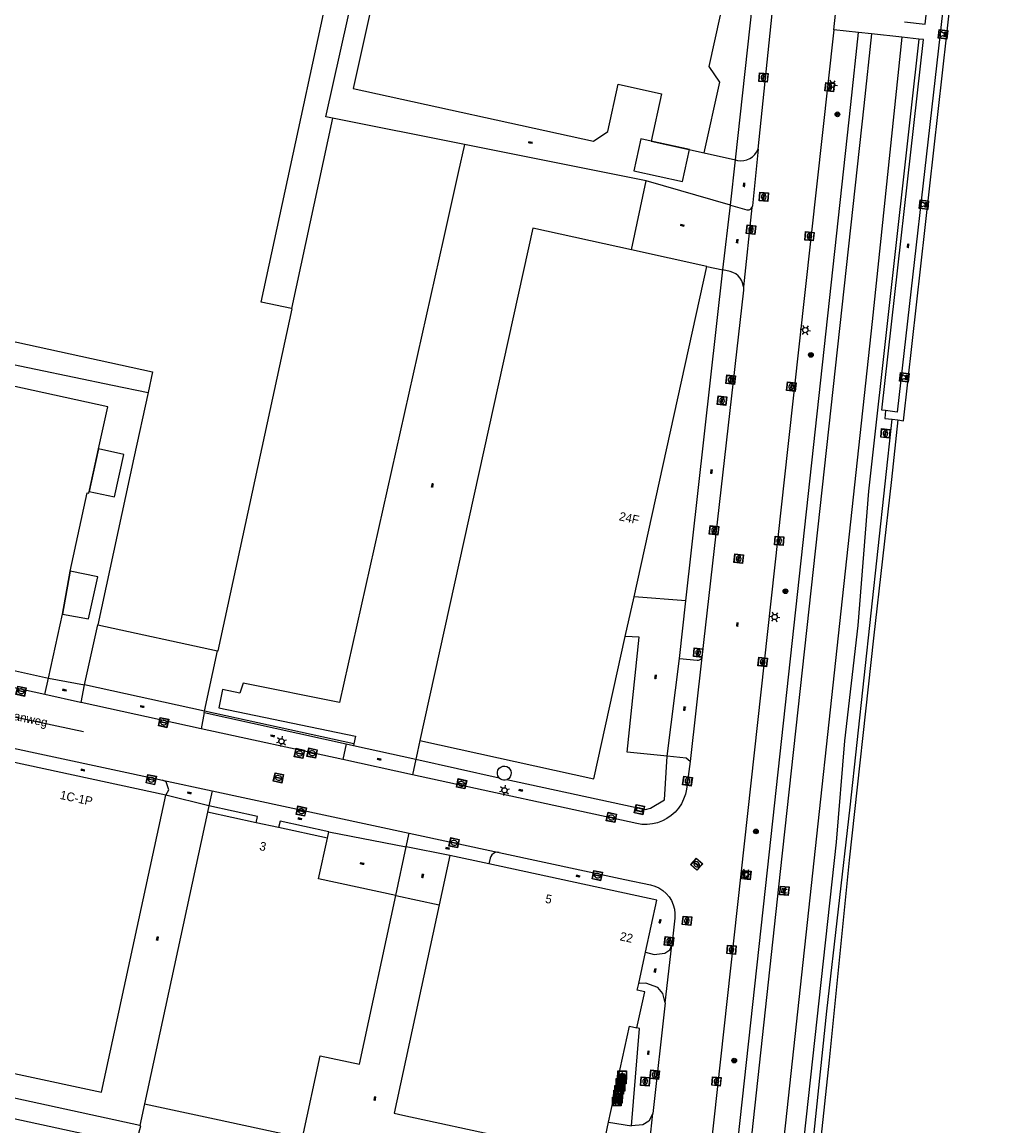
# Model space of a CAD drawing. Header units: metres. Extents: x 93870 to 95789, y 463036 to 464040.
# Tile 317 of 344: x 95146 to 95257, y 463575 to 463702. Entities that reach past the tile are written whole.
import ezdxf
from ezdxf.enums import TextEntityAlignment as Align

# ---------------------------------------------------------------- set-up
doc = ezdxf.new("R2010")
doc.units = ezdxf.units.M
doc.header["$LTSCALE"] = 25.4
for name, color, linetype in [('B_BEBOUWINGSGRENS_0', 1, 'Continuous'), ('B_LUIFEL_1', 200, 'Continuous'), ('G_GRENS_ALGEMEEN_0', 7, 'Continuous'), ('Q_BANK_0', 7, 'Continuous'), ('Q_BOLDER_0', 7, 'Continuous'), ('Q_BOOM_0', 3, 'Continuous'), ('Q_BRANDKRAAN_0', 5, 'Continuous'), ('Q_DRAINAGEPUT_0', 7, 'Continuous'), ('Q_FIETSENREK_0', 6, 'Continuous'), ('Q_INSPECTIE_OF_RIOOLPUT_0', 253, 'Continuous'), ('Q_KOLK_0', 254, 'Continuous'), ('Q_LICHTMAST_0', 2, 'Continuous'), ('Q_STRAATNAAMBORD_0', 7, 'Continuous'), ('S_GBKN_SYMBOOL_OV_GROOT_0', 7, 'Continuous'), ('T_CULTUURGRENS_0', 76, 'Continuous'), ('T_HEK_0', 57, 'Continuous'), ('T_HEK_LIJN_0', 6, 'Continuous'), ('V_WEGGRENS_0', 7, 'Continuous'), ('W_WATERGRENS_0', 5, 'Continuous'), ('Z_GBKN_HUISNUMMER_0', 252, 'Continuous'), ('Z_STRAATNAAM_0', 252, 'Continuous')]:
    doc.layers.add(name, color=color, linetype=linetype)

# ---------------------------------------------------------------- blocks, each defined once
blk = doc.blocks.new('Q_STRAATNAAMBORD')
for points in [[(-0.5, 0.5), (0.5, 0.5), (0.5, -0.5), (-0.5, -0.5)], [(-0.37, 0.22), (0.36, 0.22), (0.36, -0.21), (-0.37, -0.21)]]:
    blk.add_lwpolyline(points, close=True)
for points in [[(-0.44, 0.46), (0.44, 0.46, -0.414214), (0.46, 0.44), (0.46, -0.44, -0.414214), (0.44, -0.46), (-0.44, -0.46, -0.414214), (-0.46, -0.44), (-0.46, 0.44), (-0.46, 0.44), (-0.46, 0.45), (-0.46, 0.45), (-0.46, 0.45), (-0.46, 0.45), (-0.46, 0.45), (-0.46, 0.45), (-0.46, 0.46), (-0.46, 0.46), (-0.46, 0.46), (-0.45, 0.46), (-0.45, 0.46), (-0.45, 0.46), (-0.45, 0.46), (-0.45, 0.46), (-0.45, 0.46), (-0.44, 0.46), (-0.44, 0.46)], [(-0.29, 0.16), (0.28, 0.16, -0.414214), (0.3, 0.14), (0.3, -0.13, -0.414214), (0.28, -0.16), (-0.29, -0.16, -0.414214), (-0.31, -0.13), (-0.31, 0.14), (-0.31, 0.14), (-0.31, 0.14), (-0.31, 0.14), (-0.31, 0.15), (-0.31, 0.15), (-0.31, 0.15), (-0.3, 0.15), (-0.3, 0.15), (-0.3, 0.15), (-0.3, 0.16), (-0.3, 0.16), (-0.3, 0.16), (-0.3, 0.16), (-0.29, 0.16), (-0.29, 0.16), (-0.29, 0.16), (-0.29, 0.16), (-0.29, 0.16)]]:
    blk.add_lwpolyline(points, format="xyb")
blk = doc.blocks.new('Q_LICHTMAST')
for points in [[(-0.26, 0.15), (-0.52, 0.3)], [(0, 0.3), (0, 0.6)], [(0.26, 0.15), (0.52, 0.3)], [(-0.26, -0.15), (-0.52, -0.3)], [(0, -0.3), (0, -0.6)], [(0.26, -0.15), (0.52, -0.3)]]:
    blk.add_lwpolyline(points)
blk.add_circle((0, 0), 0.3)
blk = doc.blocks.new('Q_KOLK')
blk.add_lwpolyline([(-0.5, 0.5), (0.5, 0.5), (0.5, -0.5), (-0.5, -0.5)], close=True)
for points in [[(-0.44, 0.46), (0.44, 0.46, -0.414214), (0.46, 0.44), (0.46, -0.44, -0.414214), (0.44, -0.46), (-0.44, -0.46, -0.414214), (-0.46, -0.44), (-0.46, 0.44, -0.414214), (-0.44, 0.46)], [(-0.34, 0.1, 0.380426), (-0.28, -0.18)], [(-0.01, 0.27, 0.240218), (-0.34, 0.1)], [(-0.19, 0.04, 0.853344), (-0.19, -0.03)], [(0.33, 0.11, 0.240191), (-0.01, 0.27)], [(0.18, -0.03, 0.849746), (0.18, 0.04)], [(0.27, -0.18, 0.380426), (0.33, 0.11)], [(-0.28, -0.18, 0.148452), (0.01, -0.26)], [(0.01, -0.26, 0.131742), (0.27, -0.18)]]:
    blk.add_lwpolyline(points, format="xyb")
for points in [[(-0.19, 0.04), (0.18, 0.04)], [(0.18, -0.03), (-0.19, -0.03)]]:
    blk.add_lwpolyline(points)
blk = doc.blocks.new('Q_INSPECTIE_OF_RIOOLPUT')
blk.add_lwpolyline([(-0.5, 0.5), (0.5, 0.5), (0.5, -0.5), (-0.5, -0.5)], close=True)
for points in [[(-0.44, 0.46), (0.44, 0.46, -0.414214), (0.46, 0.44), (0.46, -0.44, -0.414214), (0.44, -0.46), (-0.44, -0.46, -0.414214), (-0.46, -0.44), (-0.46, 0.44), (-0.46, 0.44), (-0.46, 0.45), (-0.46, 0.45), (-0.46, 0.45), (-0.46, 0.45), (-0.46, 0.45), (-0.46, 0.45), (-0.46, 0.46), (-0.46, 0.46), (-0.46, 0.46), (-0.45, 0.46), (-0.45, 0.46), (-0.45, 0.46), (-0.45, 0.46), (-0.45, 0.46), (-0.45, 0.46), (-0.44, 0.46), (-0.44, 0.46)], [(-0.34, 0.1, 0.380426), (-0.28, -0.18)], [(-0.01, 0.27, 0.240218), (-0.34, 0.1)], [(-0.19, 0.04, 0.853344), (-0.19, -0.03)], [(0.33, 0.11, 0.240191), (-0.01, 0.27)], [(0.18, -0.03, 0.849746), (0.18, 0.04)], [(0.27, -0.18, 0.380426), (0.33, 0.11)], [(-0.28, -0.18, 0.148452), (0.01, -0.26)], [(0.01, -0.26, 0.131742), (0.27, -0.18)]]:
    blk.add_lwpolyline(points, format="xyb")
for points in [[(-0.19, 0.04), (0.18, 0.04)], [(0.18, -0.03), (-0.19, -0.03)]]:
    blk.add_lwpolyline(points)
blk = doc.blocks.new('Q_BRANDKRAAN')
blk.add_lwpolyline([(-0.5, 0.5), (0.5, 0.5), (0.5, -0.5), (-0.5, -0.5)], close=True)
for points in [[(-0.44, 0.46), (0.44, 0.46, -0.414214), (0.46, 0.44), (0.46, -0.44, -0.414214), (0.44, -0.46), (-0.44, -0.46, -0.414214), (-0.46, -0.44), (-0.46, 0.44), (-0.46, 0.44), (-0.46, 0.45), (-0.46, 0.45), (-0.46, 0.45), (-0.46, 0.45), (-0.46, 0.45), (-0.46, 0.45), (-0.46, 0.46), (-0.46, 0.46), (-0.46, 0.46), (-0.45, 0.46), (-0.45, 0.46), (-0.45, 0.46), (-0.45, 0.46), (-0.45, 0.46), (-0.45, 0.46), (-0.44, 0.46), (-0.44, 0.46)], [(-0.34, 0.1, 0.380426), (-0.28, -0.18)], [(-0.01, 0.27, 0.240218), (-0.34, 0.1)], [(-0.19, 0.04, 0.853344), (-0.19, -0.03)], [(0.33, 0.11, 0.240191), (-0.01, 0.27)], [(0.18, -0.03, 0.849746), (0.18, 0.04)], [(0.27, -0.18, 0.380426), (0.33, 0.11)], [(-0.28, -0.18, 0.148452), (0.01, -0.26)], [(0.01, -0.26, 0.131742), (0.27, -0.18)]]:
    blk.add_lwpolyline(points, format="xyb")
for points in [[(-0.19, 0.04), (0.18, 0.04)], [(0.18, -0.03), (-0.19, -0.03)]]:
    blk.add_lwpolyline(points)
blk = doc.blocks.new('Q_DRAINAGEPUT')
blk.add_lwpolyline([(-0.5, 0.5), (0.5, 0.5), (0.5, -0.5), (-0.5, -0.5)], close=True)
for points in [[(-0.44, 0.46), (0.44, 0.46, -0.414214), (0.46, 0.44), (0.46, -0.44, -0.414214), (0.44, -0.46), (-0.44, -0.46, -0.414214), (-0.46, -0.44), (-0.46, 0.44), (-0.46, 0.44), (-0.46, 0.45), (-0.46, 0.45), (-0.46, 0.45), (-0.46, 0.45), (-0.46, 0.45), (-0.46, 0.45), (-0.46, 0.46), (-0.46, 0.46), (-0.46, 0.46), (-0.45, 0.46), (-0.45, 0.46), (-0.45, 0.46), (-0.45, 0.46), (-0.45, 0.46), (-0.45, 0.46), (-0.44, 0.46), (-0.44, 0.46)], [(-0.34, 0.1, 0.380426), (-0.28, -0.18)], [(-0.01, 0.27, 0.240218), (-0.34, 0.1)], [(-0.19, 0.04, 0.853344), (-0.19, -0.03)], [(0.33, 0.11, 0.240191), (-0.01, 0.27)], [(0.18, -0.03, 0.849746), (0.18, 0.04)], [(0.27, -0.18, 0.380426), (0.33, 0.11)], [(-0.28, -0.18, 0.148452), (0.01, -0.26)], [(0.01, -0.26, 0.131742), (0.27, -0.18)]]:
    blk.add_lwpolyline(points, format="xyb")
for points in [[(-0.19, 0.04), (0.18, 0.04)], [(0.18, -0.03), (-0.19, -0.03)]]:
    blk.add_lwpolyline(points)
blk = doc.blocks.new('Q_BOLDER')
for points in [[(-0.5, 0.5), (0.5, 0.5), (0.5, -0.5), (-0.5, -0.5)], [(-0.27, -0.2), (0.27, -0.2), (0.27, -0.3), (-0.27, -0.3)]]:
    blk.add_lwpolyline(points, close=True)
for points in [[(-0.44, 0.46), (0.44, 0.46, -0.414214), (0.46, 0.44), (0.46, -0.44, -0.414214), (0.44, -0.46), (-0.44, -0.46, -0.414214), (-0.46, -0.44), (-0.46, 0.44), (-0.46, 0.44), (-0.46, 0.45), (-0.46, 0.45), (-0.46, 0.45), (-0.46, 0.45), (-0.46, 0.45), (-0.46, 0.45), (-0.46, 0.46), (-0.46, 0.46), (-0.46, 0.46), (-0.45, 0.46), (-0.45, 0.46), (-0.45, 0.46), (-0.45, 0.46), (-0.45, 0.46), (-0.45, 0.46), (-0.44, 0.46), (-0.44, 0.46)], [(-0.23, 0.27, 0.439965), (-0.26, 0.19)], [(-0.15, 0.29, 0.109301), (-0.23, 0.27)], [(0.22, 0.27, 0.148019), (0.13, 0.29)], [(0.25, 0.19, 0.326045), (0.22, 0.27)], [(-0.27, -0.16, 0.309814), (-0.17, -0.02)], [(0.16, -0.02, 0.22667), (0.27, -0.16)]]:
    blk.add_lwpolyline(points, format="xyb")
for points in [[(-0.17, 0.03), (-0.26, 0.19)], [(-0.17, -0.02), (-0.17, 0.03)], [(-0.15, 0.29), (0.13, 0.29)], [(0.16, 0.03), (0.25, 0.19)], [(0.16, -0.02), (0.16, 0.03)], [(-0.27, -0.16), (0.27, -0.16)]]:
    blk.add_lwpolyline(points)
blk = doc.blocks.new('Q_FIETSENREK')
for points in [[(-0.5, 0.5), (0.5, 0.5), (0.5, -0.5), (-0.5, -0.5)], [(-0.06, 0.15), (0.18, 0.05), (0.04, -0.09)]]:
    blk.add_lwpolyline(points, close=True)
for points in [[(-0.44, 0.46), (0.44, 0.46, -0.414214), (0.46, 0.44), (0.46, -0.44, -0.414214), (0.44, -0.46), (-0.44, -0.46, -0.414214), (-0.46, -0.44), (-0.46, 0.44), (-0.46, 0.44), (-0.46, 0.45), (-0.46, 0.45), (-0.46, 0.45), (-0.46, 0.45), (-0.46, 0.45), (-0.46, 0.45), (-0.46, 0.46), (-0.46, 0.46), (-0.46, 0.46), (-0.45, 0.46), (-0.45, 0.46), (-0.45, 0.46), (-0.45, 0.46), (-0.45, 0.46), (-0.45, 0.46), (-0.44, 0.46), (-0.44, 0.46)], [(-0.18, 0.11, 0.847256), (-0.32, -0.14)], [(-0.19, 0.08, 0.842492), (-0.3, -0.12)], [(-0.17, 0.06, 0.053288), (-0.19, 0.08)], [(-0.19, -0.13, 0.502492), (-0.15, 0.04)], [(-0.15, 0.09, 0.06236), (-0.18, 0.11)], [(-0.16, -0.16, 0.494489), (-0.12, 0.07)], [(-0.32, -0.14, 0.089606), (-0.42, -0.35)], [(-0.3, -0.16, 0.110942), (-0.37, -0.35)], [(-0.29, -0.1, 0.006942), (-0.3, -0.12)], [(-0.3, -0.16, 0.02458), (-0.28, -0.17)], [(-0.21, -0.1, 0.381614), (-0.29, -0.1)], [(-0.22, -0.14, 0.533998), (-0.28, -0.14)], [(-0.28, -0.14, 0.009682), (-0.27, -0.14)], [(-0.28, -0.17, 0.148109), (-0.2, -0.17)], [(-0.27, -0.14, 0.120201), (-0.22, -0.14)], [(-0.22, -0.14, 0.003554), (-0.22, -0.14)], [(-0.19, -0.13, 0.017985), (-0.21, -0.1)], [(-0.12, -0.35, 0.075837), (-0.2, -0.17)], [(-0.08, -0.35, 0.094234), (-0.16, -0.16)], [(0.1, -0.16, 0.385208), (0.19, -0.33)], [(0.21, -0.05, 0.224648), (0.11, -0.13)], [(0.13, -0.17, 0.376993), (0.2, -0.3)], [(0.21, -0.09, 0.20829), (0.14, -0.14)], [(0.19, -0.33, 1), (0.29, -0.06)], [(0.2, -0.3, 1), (0.28, -0.09)], [(0.29, -0.06, 0.086253), (0.24, -0.05)], [(0.28, -0.09, 0.079305), (0.24, -0.08)]]:
    blk.add_lwpolyline(points, format="xyb")
for points in [[(-0.17, 0.06), (-0.26, -0.04), (-0.24, -0.06), (-0.15, 0.04)], [(0.08, 0.22), (0, 0.25), (-0.15, 0.09)], [(-0.12, 0.07), (-0.09, 0.11), (0.02, -0.13), (0.1, -0.16)], [(0.24, -0.05), (0.23, 0.05), (0.26, 0.09), (0.3, 0.08), (0.31, 0.11), (0.19, 0.15), (0.18, 0.12), (0.23, 0.1), (0.21, 0.08), (-0.04, 0.17), (0, 0.22), (0.07, 0.19), (0.08, 0.22)], [(0.21, -0.05), (0.2, 0.03), (0.06, -0.11)], [(-0.42, -0.35), (-0.37, -0.35)], [(-0.12, -0.35), (-0.08, -0.35)], [(0.06, -0.11), (0.11, -0.13)], [(0.13, -0.17), (0.25, -0.22), (0.24, -0.08)], [(0.14, -0.14), (0.22, -0.17), (0.21, -0.09)]]:
    blk.add_lwpolyline(points)
blk = doc.blocks.new('Q_BANK')
blk.add_lwpolyline([(-0.5, 0.5), (0.5, 0.5), (0.5, -0.5), (-0.5, -0.5)], close=True)
blk.add_lwpolyline([(-0.44, 0.46), (0.44, 0.46, -0.414214), (0.46, 0.44), (0.46, -0.44, -0.414214), (0.44, -0.46), (-0.44, -0.46, -0.414214), (-0.46, -0.44), (-0.46, 0.44), (-0.46, 0.44), (-0.46, 0.45), (-0.46, 0.45), (-0.46, 0.45), (-0.46, 0.45), (-0.46, 0.45), (-0.46, 0.45), (-0.46, 0.46), (-0.46, 0.46), (-0.46, 0.46), (-0.45, 0.46), (-0.45, 0.46), (-0.45, 0.46), (-0.45, 0.46), (-0.45, 0.46), (-0.45, 0.46), (-0.44, 0.46), (-0.44, 0.46)], format="xyb")
for points in [[(-0.27, 0.02), (-0.37, -0.08)], [(-0.18, 0.13), (-0.27, 0.13), (-0.27, 0.28)], [(-0.27, 0.28), (0.26, 0.28), (0.26, 0.13), (0.17, 0.13)], [(-0.18, 0.02), (-0.27, 0.02)], [(-0.27, 0.02), (-0.18, 0.02)], [(-0.18, 0.02), (-0.18, 0.13)], [(-0.18, 0.13), (-0.14, 0.13)], [(-0.14, 0.13), (-0.14, 0.02)], [(0.13, 0.13), (-0.14, 0.13)], [(0.13, 0.02), (-0.14, 0.02)], [(-0.14, 0.02), (0.13, 0.02)], [(0.13, 0.02), (-0.14, 0.02)], [(-0.14, 0.02), (0.13, 0.02)], [(-0.14, 0.02), (0.13, 0.02)], [(0.13, 0.02), (0.13, 0.13)], [(0.13, 0.13), (0.17, 0.13)], [(0.17, 0.13), (0.17, 0.02)], [(0.17, 0.02), (0.26, 0.02)], [(0.17, 0.02), (0.26, 0.02)], [(0.26, 0.02), (0.36, -0.08)], [(-0.24, -0.08), (-0.37, -0.08)], [(-0.19, -0.08), (-0.19, -0.27), (-0.24, -0.27), (-0.24, -0.08)], [(-0.24, -0.08), (-0.19, -0.08)], [(0.18, -0.08), (-0.19, -0.08)], [(0.23, -0.08), (0.23, -0.27), (0.18, -0.27), (0.18, -0.08)], [(0.18, -0.08), (0.23, -0.08)], [(0.36, -0.08), (0.23, -0.08)]]:
    blk.add_lwpolyline(points)
blk = doc.blocks.new('Q_BOOM')
for radius in [0.27, 0.18, 0.09]:
    blk.add_circle((0, 0), radius)
blk = doc.blocks.new('S_GBKN_SYMBOOL_OV_GROOT')
for points in [[(-0.21875, 0.0625), (0.21875, 0.0625)], [(-0.21875, 0), (0.21875, 0)], [(-0.1875, 0.0625), (-0.1875, 0)], [(-0.125, 0.09375), (-0.125, 0.0625)], [(-0.125, 0), (-0.125, -0.0625)], [(-0.0625, 0.0625), (-0.0625, 0)], [(0, 0.09375), (0, 0.0625)], [(0, 0), (0, -0.0625)], [(0.0625, 0.0625), (0.0625, 0)], [(0.125, 0.09375), (0.125, 0.0625)], [(0.125, 0), (0.125, -0.0625)], [(0.1875, 0.0625), (0.1875, 0)], [(-0.21875, -0.0625), (0.21875, -0.0625)], [(-0.1875, -0.0625), (-0.1875, -0.09375)], [(-0.0625, -0.0625), (-0.0625, -0.09375)], [(0.0625, -0.0625), (0.0625, -0.09375)], [(0.1875, -0.0625), (0.1875, -0.09375)]]:
    blk.add_lwpolyline(points)

msp = doc.modelspace()

# ---------------------------------------------------------------- linework, layer by layer
at = {"layer": 'B_BEBOUWINGSGRENS_0'}
for p, q in [((95218.14, 463688.73), (95224.24, 463687.39)), ((95224.57, 463674.31), (95215.88, 463676.22)), ((95216.18, 463636.25), (95224.57, 463674.31)), ((95160.21, 463659.8), (95158.58, 463652.26)), ((95154.51, 463653.29), (95155.57, 463658.15)), ((95158.58, 463652.26), (95154.42, 463633.01)), ((95215.17, 463631.67), (95216.18, 463636.25)), ((95121.7, 463632.79), (95148.75, 463626.89)), ((95154.42, 463633.01), (95168.21, 463630.03)), ((95162.26, 463613.4), (95142.72, 463617.62)), ((95167.07, 463611.43), (95159.82, 463577.86)), ((95172.66, 463610.22), (95167.07, 463611.43)), ((95175.25, 463609.66), (95172.66, 463610.22)), ((95180.87, 463608.45), (95175.25, 463609.66)), ((95194.97, 463606.45), (95193.74, 463600.75)), ((95199.47, 463605.48), (95194.97, 463606.45)), ((95218.79, 463601.3), (95199.47, 463605.48)), ((95217.5, 463595.32), (95218.79, 463601.3)), ((95216.71, 463591.7), (95217.5, 463595.32)), ((95212.36, 463571.61), (95213.25, 463575.72))]:
    msp.add_line(p, q, dxfattribs=at)
for points in [[(95147.63, 463729.18), (95134.37, 463667.92), (95160.72, 463662.17), (95160.21, 463659.8)], [(95224.24, 463687.39), (95226.04, 463695.55), (95224.83, 463697.34), (95228.08, 463712.17), (95221.85, 463713.9), (95222.59, 463717.24), (95221.64, 463718.64), (95214.27, 463720.25), (95212.96, 463719.37), (95211.32, 463711.88)], [(95176.72, 463669.46), (95173.25, 463670.21), (95183.8, 463719.09)], [(95187.85, 463713.01), (95183.85, 463694.8), (95211.51, 463688.73), (95213.16, 463689.84), (95214.35, 463695.29), (95219.34, 463694.2), (95218.14, 463688.73)], [(95215.88, 463676.22), (95204.52, 463678.72), (95191.51, 463619.68)], [(95168.21, 463630.03), (95168.29, 463630.01), (95176.81, 463669.44), (95176.72, 463669.46)], [(95155.57, 463658.15), (95128.51, 463664.05), (95121.7, 463632.79)], [(95151.24, 463639.2), (95153.21, 463648.22), (95153.4, 463648.18), (95153.48, 463648.55), (95154.51, 463653.29)], [(95148.75, 463626.89), (95150.36, 463634.25), (95151.24, 463639.2)], [(95191.51, 463619.68), (95211.56, 463615.27), (95215.17, 463631.67)], [(95142.67, 463617.37), (95135.33, 463583.39), (95154.86, 463579.17), (95162.26, 463613.4)], [(95188.74, 463601.83), (95179.85, 463603.75), (95180.87, 463608.45)], [(95159.82, 463577.86), (95167.85, 463576.13), (95177.99, 463573.94), (95180.03, 463583.39), (95184.55, 463582.41), (95188.74, 463601.83)], [(95193.74, 463600.75), (95188.54, 463576.76), (95189.57, 463576.54), (95201.25, 463574.01)], [(95216.51, 463586.61), (95217.41, 463590.76), (95216.55, 463590.95), (95216.71, 463591.7)], [(95213.25, 463575.72), (95215.65, 463586.8), (95216.51, 463586.61)], [(95153.79, 463574.17), (95134.26, 463578.4), (95125.76, 463539.11)]]:
    msp.add_lwpolyline(points, dxfattribs=at)
at = {"layer": 'B_LUIFEL_1'}
for p, q in [((95222.56, 463687.76), (95218.14, 463688.73)), ((95154.51, 463653.29), (95153.45, 463648.39)), ((95154.42, 463638.54), (95151.24, 463639.2))]:
    msp.add_line(p, q, dxfattribs=at)
for points in [[(95218.14, 463688.73), (95216.97, 463688.99), (95216.16, 463685.32), (95221.76, 463684.09), (95222.56, 463687.76)], [(95153.45, 463648.39), (95156.36, 463647.76), (95157.42, 463652.66), (95154.51, 463653.29)], [(95151.24, 463639.2), (95150.36, 463634.25), (95153.37, 463633.72), (95154.42, 463638.54)]]:
    msp.add_lwpolyline(points, dxfattribs=at)
at = {"layer": 'G_GRENS_ALGEMEEN_0'}
for p, q in [((95224.24, 463687.39), (95227.86, 463686.57)), ((95227.29, 463681.38), (95217.58, 463684.16)), ((95224.57, 463674.31), (95226.4, 463673.9)), ((95245.89, 463656.7), (95246.55, 463656.62)), ((95222.16, 463635.78), (95216.18, 463636.25)), ((95183.92, 463619.3), (95183.88, 463619.12)), ((95191.08, 463617.72), (95191.04, 463617.54)), ((95167.23, 463612.16), (95167.07, 463611.43))]:
    msp.add_line(p, q, dxfattribs=at)
for points in [[(95196.65, 463688.35), (95195.93, 463685.12), (95194.23, 463677.51)], [(95194.23, 463677.51), (95182.27, 463624.06), (95171.15, 463626.32), (95170.77, 463625.15), (95168.8, 463625.56), (95168.36, 463623.48), (95184.11, 463620.19), (95183.92, 463619.3)], [(95245.13, 463657.7), (95245.04, 463656.8), (95245.89, 463656.7)], [(95231.39, 463523.1), (95234.53, 463551.74), (95238.36, 463588.52), (95241.07, 463612.03), (95245.89, 463656.7)], [(95220.01, 463617.88), (95215.4, 463618.35), (95216.78, 463631.59), (95215.17, 463631.67)]]:
    msp.add_lwpolyline(points, dxfattribs=at)
at = {"layer": 'T_CULTUURGRENS_0'}
for points in [[(95222.13, 463518.42), (95224.07, 463536.17), (95231.53, 463604.75), (95241.13, 463692.97), (95242.03, 463701.26)], [(95243.52, 463701.1), (95242.62, 463692.8), (95233.02, 463604.6), (95225.55, 463535.92), (95223.63, 463518.26)], [(95247, 463700.71), (95243.61, 463667.95), (95232.5, 463565.36), (95224.84, 463494.13), (95224.21, 463491.82)], [(95248.96, 463700.5), (95248.07, 463692.25), (95243.16, 463648.42), (95241.94, 463632.96), (95240.42, 463619.65), (95239.45, 463607.98), (95231.52, 463535.24), (95230.22, 463523.25)], [(95200.65, 463615.41), (95200.51, 463615.61), (95200.44, 463615.84), (95200.44, 463616.07), (95200.51, 463616.3), (95200.65, 463616.5), (95200.83, 463616.64), (95201.05, 463616.73), (95201.29, 463616.75), (95201.52, 463616.7), (95201.73, 463616.58), (95201.89, 463616.41), (95202, 463616.2), (95202.04, 463615.96), (95202, 463615.73), (95201.9, 463615.51), (95201.74, 463615.34), (95201.54, 463615.21)]]:
    msp.add_lwpolyline(points, dxfattribs=at)
at = {"layer": 'T_HEK_0'}
for p, q in [((95181.45, 463691.39), (95176.72, 463669.46)), ((95196.65, 463688.35), (95181.45, 463691.39)), ((95217.58, 463684.16), (95196.65, 463688.35)), ((95215.88, 463676.22), (95217.58, 463684.16)), ((95131.42, 463665.74), (95156.12, 463660.64)), ((95156.12, 463660.64), (95160.21, 463659.8)), ((95152.88, 463626.12), (95154.42, 463633.01)), ((95166.71, 463623.08), (95168.21, 463630.03)), ((95166.71, 463623.08), (95152.88, 463626.12)), ((95166.68, 463622.93), (95166.71, 463623.08)), ((95191.51, 463619.68), (95191.08, 463617.72)), ((95188.74, 463601.83), (95193.74, 463600.75)), ((95159.28, 463575.35), (95132.27, 463581.2)), ((95159.82, 463577.86), (95159.28, 463575.35))]:
    msp.add_line(p, q, dxfattribs=at)
for points in [[(95181.45, 463691.39), (95180.67, 463691.55), (95186.63, 463718.22)], [(95158.76, 463573.03), (95159.4, 463575.32), (95159.28, 463575.35)]]:
    msp.add_lwpolyline(points, dxfattribs=at)
at = {"layer": 'T_HEK_LIJN_0'}
msp.add_line((95183.92, 463619.3), (95166.71, 463623.08), dxfattribs=at)
at = {"layer": 'V_WEGGRENS_0'}
for p, q in [((95239.17, 463701.57), (95239.37, 463703.38)), ((95242.03, 463701.26), (95239.17, 463701.57)), ((95243.52, 463701.1), (95242.03, 463701.26)), ((95247, 463700.71), (95243.52, 463701.1)), ((95248.96, 463700.5), (95247, 463700.71)), ((95227.29, 463681.38), (95227.86, 463686.57)), ((95226.4, 463673.9), (95227.29, 463681.38)), ((95229.75, 463681.1), (95228.78, 463671.96)), ((95222.16, 463635.78), (95226.4, 463673.9)), ((95221.42, 463629.14), (95222.16, 463635.78)), ((95148.33, 463624.99), (95121.28, 463630.88)), ((95220.01, 463617.88), (95221.42, 463629.14)), ((95224, 463629.28), (95222.64, 463617.28)), ((95148.33, 463624.99), (95148.75, 463626.89)), ((95148.75, 463626.89), (95152.88, 463626.12)), ((95152.5, 463624.08), (95152.88, 463626.12)), ((95166.33, 463621.06), (95152.5, 463624.08)), ((95166.68, 463622.93), (95166.33, 463621.06)), ((95166.68, 463622.93), (95183.04, 463619.31)), ((95182.65, 463617.51), (95166.33, 463621.06)), ((95183.04, 463619.31), (95182.65, 463617.51)), ((95183.04, 463619.31), (95183.88, 463619.12)), ((95143.05, 463619.16), (95161.88, 463615.13)), ((95183.88, 463619.12), (95191.04, 463617.54)), ((95190.65, 463615.76), (95182.65, 463617.51)), ((95191.04, 463617.54), (95190.65, 463615.76)), ((95191.04, 463617.54), (95200.65, 463615.41)), ((95216.5, 463610.13), (95190.65, 463615.76)), ((95161.88, 463615.13), (95167.6, 463613.9)), ((95167.23, 463612.16), (95162.26, 463613.4)), ((95167.6, 463613.9), (95167.23, 463612.16)), ((95167.6, 463613.9), (95190.29, 463609.03)), ((95180.87, 463608.45), (95181.03, 463609.18)), ((95181.03, 463609.18), (95189.94, 463607.44)), ((95189.94, 463607.44), (95190.29, 463609.03)), ((95190.29, 463609.03), (95200.64, 463606.81)), ((95188.74, 463601.83), (95189.94, 463607.44)), ((95194.97, 463606.45), (95189.94, 463607.44)), ((95200.64, 463606.81), (95215.12, 463603.7)), ((95215.12, 463603.7), (95218.08, 463603.07)), ((95219.78, 463589.48), (95220.52, 463596.13)), ((95219.78, 463589.48), (95218.36, 463576.73)), ((95216.9, 463564.14), (95218.36, 463576.73)), ((95213.25, 463575.72), (95215.87, 463575.32))]:
    msp.add_line(p, q, dxfattribs=at)
for points in [[(95255.07, 463745.43), (95254.99, 463744.68), (95256.32, 463744.53), (95251.42, 463701.15), (95246.49, 463657.53), (95245.13, 463657.7)], [(95227.86, 463686.57), (95230.93, 463714.69), (95230.6, 463717.45), (95229.5, 463719.77), (95227.76, 463721.37), (95225.79, 463722.31), (95210.86, 463725.3)], [(95230.46, 463687.81), (95233.25, 463714.59), (95233.16, 463717.44), (95232.27, 463719.7), (95230.71, 463722.06), (95228.68, 463723.76), (95226.71, 463724.68)], [(95247.31, 463702.5), (95249.71, 463702.23), (95251.71, 463719.93), (95251.18, 463719.97)], [(95239.17, 463701.57), (95233.88, 463653.58), (95226.15, 463583), (95219.81, 463525.33)], [(95245.13, 463657.7), (95244.73, 463657.74), (95249.51, 463700.44), (95248.96, 463700.5)], [(95227.86, 463686.57), (95228.09, 463686.52), (95228.45, 463686.48), (95228.82, 463686.5), (95229.17, 463686.58), (95229.51, 463686.73), (95229.81, 463686.93), (95230.08, 463687.19), (95230.29, 463687.48), (95230.46, 463687.81)], [(95230.46, 463687.81), (95229.8, 463681.27), (95229.75, 463681.1)], [(95227.29, 463681.38), (95229.16, 463680.84), (95229.3, 463680.83), (95229.44, 463680.84), (95229.57, 463680.9), (95229.67, 463680.99), (95229.75, 463681.1)], [(95228.78, 463671.96), (95228.72, 463672.31), (95228.59, 463672.65), (95228.41, 463672.95), (95228.17, 463673.22), (95227.88, 463673.45), (95227.57, 463673.62), (95227.23, 463673.72), (95226.4, 463673.9)], [(95228.78, 463671.96), (95228.79, 463671.78), (95228.78, 463671.56), (95224, 463629.28)], [(95221.42, 463629.14), (95223.46, 463628.94), (95223.6, 463628.95), (95223.73, 463628.99), (95223.85, 463629.06), (95223.94, 463629.16), (95224, 463629.28)], [(95152.5, 463624.08), (95152.44, 463624.09), (95148.33, 463624.99)], [(95201.54, 463615.21), (95217.48, 463611.75), (95218.09, 463611.89), (95219.69, 463612.85), (95220.01, 463617.88)], [(95222.64, 463617.28), (95222.21, 463614.11), (95222.09, 463613.52), (95221.89, 463612.95), (95221.63, 463612.41), (95221.3, 463611.91), (95220.91, 463611.46), (95220.46, 463611.05), (95219.97, 463610.71), (95219.44, 463610.43), (95218.88, 463610.22), (95218.29, 463610.09), (95217.69, 463610.03), (95217.09, 463610.04), (95216.5, 463610.13)], [(95222.64, 463617.28), (95222.18, 463617.66), (95220.01, 463617.88)], [(95200.65, 463615.41), (95200.79, 463615.29), (95200.97, 463615.2), (95201.16, 463615.16), (95201.35, 463615.16), (95201.54, 463615.21)], [(95162.26, 463613.4), (95162.62, 463614), (95162.29, 463614.93), (95161.88, 463615.13)], [(95172.66, 463610.22), (95172.82, 463610.95), (95167.23, 463612.16)], [(95181.03, 463609.18), (95175.41, 463610.4), (95175.25, 463609.66)], [(95200.64, 463606.81), (95200.42, 463606.82), (95200.2, 463606.78), (95200, 463606.68), (95199.82, 463606.54), (95199.69, 463606.35), (95199.61, 463606.15), (95199.47, 463605.48)], [(95218.08, 463603.07), (95218.58, 463602.93), (95219.05, 463602.71), (95219.48, 463602.43), (95219.87, 463602.09), (95220.21, 463601.69), (95220.48, 463601.25), (95220.69, 463600.77), (95220.82, 463600.27), (95220.88, 463599.76), (95220.86, 463599.24), (95220.52, 463596.13)], [(95217.5, 463595.32), (95218.51, 463595.05), (95219.72, 463595.2), (95220.28, 463595.6), (95220.52, 463596.13)], [(95219.78, 463589.48), (95219.49, 463590.55), (95218.9, 463591.25), (95217.53, 463591.76), (95216.71, 463591.7)], [(95215.87, 463575.32), (95216.81, 463586.54), (95216.51, 463586.61)], [(95218.36, 463576.73), (95217.88, 463575.86), (95217.19, 463575.41), (95215.87, 463575.32)]]:
    msp.add_lwpolyline(points, dxfattribs=at)
at = {"layer": 'W_WATERGRENS_0'}
for points in [[(95246.55, 463656.62), (95247.19, 463656.54), (95252.2, 463701.06), (95257.16, 463745.35)], [(95246.55, 463656.62), (95245.83, 463649.76), (95243.74, 463631.48), (95240.94, 463605.91), (95238.66, 463582.86), (95235.32, 463551.63), (95232.21, 463523.56), (95232.15, 463523.01)]]:
    msp.add_lwpolyline(points, dxfattribs=at)
at = {"layer": 'Z_STRAATNAAM_0'}
msp.add_line((95143.01, 463622.82), (95152.79, 463620.73), dxfattribs=at)

# ---------------------------------------------------------------- block references
at = {"layer": 'Q_BANK_0', "rotation": 83.78949036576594}
msp.add_blockref('Q_BANK', (95233.49, 463602.38), dxfattribs=at)
at = {"layer": 'Q_BOLDER_0', "rotation": 83.55704019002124}
for p in [(95251.75, 463701.05), (95249.55, 463681.43), (95247.31, 463661.53)]:
    msp.add_blockref('Q_BOLDER', p, dxfattribs=at)
at = {"layer": 'Q_BOOM_0'}
for p, rotation in [((95239.6, 463691.83), 83.7897847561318), ((95236.54, 463664.12), 83.78978475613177), ((95233.61, 463636.9), 83.78978475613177), ((95230.22, 463609.23), 83.74882396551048), ((95227.71, 463582.83), 83.78949791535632)]:
    msp.add_blockref('Q_BOOM', p, dxfattribs=dict(at, rotation=rotation))
at = {"layer": 'Q_BRANDKRAAN_0'}
for p, rotation in [((95226.32, 463658.86), 83.54173901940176), ((95177.64, 463618.21), 167.704905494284), ((95217.46, 463580.43), 85.20213750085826)]:
    msp.add_blockref('Q_BRANDKRAAN', p, dxfattribs=dict(at, rotation=rotation))
at = {"layer": 'Q_DRAINAGEPUT_0', "rotation": 83.844284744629}
msp.add_blockref('Q_DRAINAGEPUT', (95245.13, 463655.07), dxfattribs=at)
at = {"layer": 'Q_FIETSENREK_0'}
for p in [(95214.77, 463580.66), (95214.81, 463581.15), (95214.45, 463579.45), (95214.6, 463579.81), (95214.63, 463580.26), (95214.19, 463578.1), (95214.32, 463578.42), (95214.36, 463578.92)]:
    msp.add_blockref('Q_FIETSENREK', p, dxfattribs=at)
at = {"layer": 'Q_INSPECTIE_OF_RIOOLPUT_0'}
for p, rotation in [((95231.12, 463682.33), 84.261642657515), ((95228.24, 463640.64), 83.54173901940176), ((95175.23, 463615.39), 167.8860981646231), ((95223.38, 463605.45), 138.6787962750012), ((95222.27, 463598.93), 83.74472077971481)]:
    msp.add_blockref('Q_INSPECTIE_OF_RIOOLPUT', p, dxfattribs=dict(at, rotation=rotation))
at = {"layer": 'Q_KOLK_0'}
for p, rotation in [((95231.08, 463696.07), 84.0416726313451), ((95238.7, 463694.96), 83.70501971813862), ((95229.65, 463678.54), 83.97697205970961), ((95236.38, 463677.79), 83.70501971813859), ((95227.3, 463661.25), 83.54173901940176), ((95234.28, 463660.47), 83.70501971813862), ((95225.39, 463643.9), 83.54173901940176), ((95232.89, 463642.7), 83.74882396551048), ((95223.56, 463629.83), 83.54173901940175), ((95231, 463628.75), 83.74882396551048), ((95145.6, 463625.38), 167.7044483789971), ((95162, 463621.77), 167.7039221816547), ((95179.11, 463618.25), 167.704905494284), ((95160.58, 463615.19), 167.9291408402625), ((95222.33, 463615.02), 82.18644569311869), ((95196.31, 463614.71), 167.7042181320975), ((95177.86, 463611.56), 167.8860981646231), ((95213.57, 463610.84), 167.7042181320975), ((95195.46, 463607.92), 167.8837058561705), ((95211.95, 463604.14), 167.8941648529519), ((95220.21, 463596.56), 83.74472077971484), ((95227.4, 463595.59), 83.74882396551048), ((95218.54, 463581.2), 83.64501206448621), ((95225.67, 463580.42), 83.73211570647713)]:
    msp.add_blockref('Q_KOLK', p, dxfattribs=dict(at, rotation=rotation))
at = {"layer": 'Q_LICHTMAST_0'}
for p, rotation in [((95239, 463695.22), 83.70501971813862), ((95235.9, 463666.97), 83.70501971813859), ((95232.37, 463633.92), 83.74882396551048), ((95175.58, 463619.61), 167.704905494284), ((95201.26, 463613.96), 167.7042181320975), ((95229.05, 463604.34), 83.74882396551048)]:
    msp.add_blockref('Q_LICHTMAST', p, dxfattribs=dict(at, rotation=rotation))
at = {"layer": 'Q_STRAATNAAMBORD_0'}
for p, rotation in [((95216.8, 463611.74), 167.7428371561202), ((95229.1, 463604.19), 83.74882396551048)]:
    msp.add_blockref('Q_STRAATNAAMBORD', p, dxfattribs=dict(at, rotation=rotation))
at = {"layer": 'S_GBKN_SYMBOOL_OV_GROOT_0'}
for p, rotation in [((95204.26, 463688.57), 167.6226171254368), ((95228.87, 463683.72), 84.26164265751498), ((95221.75, 463679.03), 164.0265576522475), ((95228.08, 463677.23), 83.97697205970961), ((95247.75, 463676.7), 83.61194334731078), ((95225.11, 463650.68), 83.65106627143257), ((95192.97, 463649.1), 77.57295906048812), ((95228.09, 463633.07), 83.74882396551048), ((95218.67, 463627.04), 84.04956944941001), ((95150.6, 463625.49), 167.7004629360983), ((95159.55, 463623.59), 167.7039221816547), ((95222, 463623.38), 82.86245861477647), ((95174.57, 463620.22), 167.704905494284), ((95186.84, 463617.53), 167.5279971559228), ((95152.72, 463616.28), 167.9291408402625), ((95164.98, 463613.65), 167.8854098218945), ((95203.15, 463613.95), 167.7428371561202), ((95177.71, 463610.67), 167.8342703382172), ((95194.71, 463607.26), 168.9138094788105), ((95184.88, 463605.51), 167.81284464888), ((95191.85, 463604.11), 77.77903643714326), ((95209.74, 463604.06), 167.8941648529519), ((95219.19, 463598.88), 77.7841864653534), ((95161.31, 463596.89), 77.80285915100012), ((95218.62, 463593.21), 77.79299997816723), ((95217.83, 463583.74), 85.20213750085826), ((95186.35, 463578.46), 77.78035284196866)]:
    msp.add_blockref('S_GBKN_SYMBOOL_OV_GROOT', p, dxfattribs=dict(at, rotation=rotation))

# ---------------------------------------------------------------- texts
at = {"layer": 'Z_GBKN_HUISNUMMER_0', "linetype": 'Continuous'}
for s, rotation, p in [('24F', 347.6, (95215.62, 463645.33)), ('1C-1P', 347.8, (95151.96, 463613.07)), ('3', 347.9, (95173.44, 463607.5)), ('5', 347.8, (95206.35, 463601.43)), ('22', 347.8, (95215.31, 463597.03))]:
    msp.add_text(s, height=1, rotation=rotation, dxfattribs=at).set_placement(p, align=Align.MIDDLE)
at = {"layer": 'Z_STRAATNAAM_0', "linetype": 'Continuous'}
msp.add_text('Karel Doormanweg', height=1, rotation=347.9361, dxfattribs=at).set_placement((95143.01, 463622.82), align=Align.MIDDLE)

doc.saveas('drawing.dxf')
